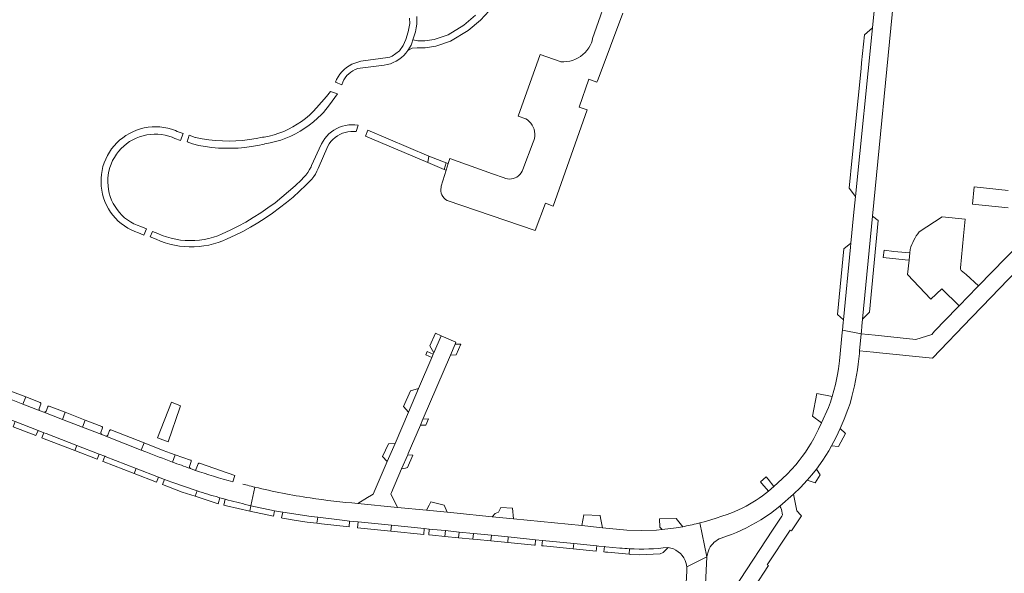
# Model space of a CAD drawing. Header units: metres. Extents: x 166325 to 190320, y 381923 to 404576.
# Tile 507 of 656: x 172251 to 172525, y 390776 to 390930. Entities that reach past the tile are written whole.
import ezdxf

# ---------------------------------------------------------------- set-up
doc = ezdxf.new("R2010")
doc.units = ezdxf.units.M
doc.layers.add('B-WE-VH-VERHARDING_BETONSTRAATSTEEN-GV', color=8, linetype='Continuous', lineweight=18)
doc.layers.add('B-WE-VH-VERHARDING_STRAATBAKSTEEN-GV', color=8, linetype='Continuous', lineweight=18)

msp = doc.modelspace()

# ---------------------------------------------------------------- linework, layer by layer
at = {"layer": 'B-WE-VH-VERHARDING_BETONSTRAATSTEEN-GV', "flags": 128}
for points in [[(172493.428, 390958.338), (172492.225, 390953.905), (172491.139, 390949.267), (172490.038, 390943.685), (172489.319, 390938.555), (172488.161, 390927.224), (172483.413, 390880.368), (172482.881, 390875.113), (172482.147, 390867.4), (172482.041, 390866.293), (172480.122, 390846.131), (172480.047, 390845.34), (172479.844, 390843.21), (172485.044, 390842.215), (172485.1, 390842.816), (172485.24, 390844.309), (172485.425, 390846.292), (172488.2, 390874.913), (172494.006, 390934.798)], [(172415.463, 390938.83), (172410.444, 390924.313), (172410.307, 390923.66), (172410.126, 390923.113), (172409.783, 390922.366), (172409.368, 390921.656), (172408.887, 390920.99), (172408.343, 390920.373), (172407.741, 390919.813), (172407.088, 390919.313), (172406.39, 390918.88), (172405.653, 390918.516), (172404.884, 390918.225), (172404.09, 390918.011), (172403.279, 390917.875), (172402.459, 390917.818), (172401.637, 390917.841), (172401.437, 390917.859), (172395.909, 390919.849), (172389.733, 390902.724), (172391.856, 390901.996), (172392.386, 390901.64), (172392.867, 390901.221), (172393.292, 390900.745), (172393.655, 390900.219), (172393.948, 390899.653), (172394.169, 390899.054), (172394.313, 390898.432), (172394.378, 390897.797), (172394.363, 390897.159), (172394.269, 390896.528), (172394.097, 390895.913), (172393.939, 390895.516), (172391.081, 390887.915), (172390.884, 390887.4), (172390.615, 390886.92), (172390.279, 390886.484), (172389.884, 390886.1), (172389.437, 390885.778), (172388.948, 390885.524), (172388.428, 390885.344), (172387.887, 390885.24), (172387.337, 390885.216), (172386.789, 390885.272), (172386.255, 390885.407), (172385.886, 390885.551), (172382.676, 390886.681), (172373.09, 390890.064), (172370.842, 390890.92), (172370.334, 390889.536), (172369.772, 390887.686), (172368.432, 390883.27), (172368.349, 390882.907), (172368.297, 390882.38), (172368.325, 390881.85), (172368.432, 390881.331), (172368.616, 390880.834), (172368.872, 390880.37), (172369.196, 390879.949), (172369.578, 390879.582), (172370.012, 390879.277), (172394.535, 390870.877), (172397.36, 390878.519), (172399.499, 390877.728), (172408.916, 390904.437), (172406.681, 390905.22), (172409.392, 390912.957), (172411.627, 390912.174), (172412.005, 390912.981), (172418.86, 390931.385)], [(172377.92, 390930.789), (172374.696, 390927.982), (172370.297, 390925.293), (172366.439, 390924.048), (172363.85, 390923.633), (172361.946, 390923.682), (172360.551, 390923.926), (172360.274, 390923.044), (172360.028, 390922.458), (172359.623, 390921.674), (172359.149, 390920.929), (172360.294, 390921.614), (172361.75, 390921.716), (172363.982, 390921.659), (172366.9, 390922.127), (172371.02, 390923.578), (172375.921, 390926.562), (172379.293, 390929.373), (172382.881, 390933.249)], [(172359.638, 390929.903), (172359.677, 390928.506), (172359.268, 390926.173), (172358.531, 390923.981), (172357.807, 390922.323), (172356.814, 390920.906), (172354.762, 390919.36), (172354.096, 390919.14), (172353.576, 390919.023), (172346.078, 390917.958), (172345.23, 390917.757), (172344.405, 390917.478), (172343.608, 390917.125), (172342.848, 390916.701), (172342.129, 390916.208), (172341.458, 390915.652), (172340.842, 390915.036), (172340.284, 390914.367), (172339.79, 390913.649), (172339.364, 390912.889), (172339.02, 390912.12), (172340.846, 390911.447), (172341.083, 390912.131), (172341.395, 390912.786), (172341.776, 390913.402), (172342.224, 390913.972), (172342.731, 390914.489), (172343.292, 390914.948), (172343.901, 390915.342), (172344.548, 390915.666), (172345.228, 390915.917), (172345.902, 390916.086), (172352.56, 390916.88), (172353.428, 390917.046), (172354.277, 390917.289), (172355.1, 390917.608), (172355.891, 390918.001), (172356.644, 390918.463), (172357.351, 390918.992), (172358.008, 390919.582), (172358.609, 390920.23), (172359.149, 390920.929), (172359.623, 390921.674), (172360.028, 390922.458), (172360.274, 390923.044), (172360.551, 390923.926), (172361.26, 390926.188), (172361.466, 390927.238), (172361.593, 390928.301), (172361.64, 390929.371), (172361.607, 390930.441)], [(172525.823, 390882.042), (172516.362, 390883.027), (172515.927, 390878.214), (172525.81, 390877.226)], [(172513.467, 390869.427), (172513.917, 390874.083), (172507.53, 390874.68), (172501.155, 390870.536)], [(172498.639, 390865.677), (172498.535, 390864.684), (172498.328, 390862.694), (172497.914, 390858.715), (172504.379, 390851.833), (172507.454, 390854.709), (172512.244, 390849.955), (172517.277, 390855.169), (172517.646, 390855.551), (172514.15, 390858.65), (172512.764, 390859.838), (172512.613, 390860.169), (172512.584, 390860.547), (172513.467, 390869.427)], [(172528.858, 390867.167), (172517.646, 390855.551), (172517.277, 390855.169), (172512.244, 390849.955), (172511.721, 390849.413), (172505.432, 390842.897), (172504.611, 390842.047), (172500.168, 390840.66), (172488.953, 390841.827), (172485.044, 390842.215), (172484.602, 390837.501), (172488.464, 390837.117), (172489.192, 390837.04), (172504.826, 390835.39), (172515.698, 390846.694), (172518.67, 390849.784), (172533.189, 390864.88)], [(172484.531, 390836.739), (172484.602, 390837.501), (172485.044, 390842.215), (172479.844, 390843.21), (172479.787, 390842.61), (172479.033, 390834.684), (172478.734, 390832.495), (172478.457, 390830.863), (172477.882, 390828.113), (172477.465, 390826.442), (172476.999, 390824.784), (172476.511, 390823.221), (172475.979, 390821.673), (172473.991, 390817.474), (172473.144, 390815.686)], [(172198.96, 390837.639), (172205.201, 390835.2), (172205.173, 390835.129), (172209.41, 390833.554), (172230.303, 390825.512), (172239.123, 390822.084), (172240.591, 390821.514), (172241.463, 390821.175), (172250.122, 390817.809), (172256.436, 390815.355), (172258.078, 390814.717), (172258.727, 390814.465), (172267.195, 390811.174), (172273.392, 390808.765), (172274.946, 390808.162), (172275.087, 390808.107), (172283.697, 390804.76), (172289.895, 390802.352), (172291.532, 390801.717), (172293.553, 390800.964), (172300.596, 390798.548)], [(172286.373, 390809.392), (172285.093, 390809.893), (172275.232, 390813.751), (172274.137, 390814.187), (172268.806, 390816.25), (172263.216, 390818.413), (172258.07, 390820.405), (172257.031, 390820.809), (172252.247, 390822.677), (172246.648, 390824.863), (172241.661, 390826.811)], [(172253.014, 390824.642), (172252.247, 390822.677), (172257.031, 390820.809)], [(172257.032, 390823.07), (172253.014, 390824.642)], [(172476.052, 390809.691), (172476.824, 390811.078), (172478.058, 390813.455), (172479.207, 390815.875), (172480.329, 390818.485), (172481.351, 390821.136), (172481.955, 390822.861), (172482.477, 390824.788)], [(172256.747, 390821.415), (172257.213, 390822.69)], [(172258.07, 390820.405), (172263.216, 390818.413), (172263.976, 390820.377), (172259.517, 390822.096)], [(172259.127, 390821.918), (172258.667, 390820.654)], [(172274.175, 390816.427), (172269.564, 390818.208), (172268.806, 390816.25), (172274.137, 390814.187)], [(172273.91, 390814.77), (172274.356, 390816.048)], [(172275.232, 390813.751), (172285.093, 390809.893), (172285.866, 390811.868), (172276.697, 390815.465)], [(172276.308, 390815.294), (172275.806, 390813.999)], [(172294.505, 390808.574), (172293.198, 390809.06), (172291.173, 390809.781), (172285.866, 390811.868), (172285.093, 390809.893), (172286.373, 390809.392)], [(172293.758, 390806.555), (172294.505, 390808.574)], [(172298.767, 390807.099), (172294.505, 390808.574), (172293.758, 390806.555)], [(172457.133, 390790.501), (172459.832, 390792.294), (172462.406, 390794.262), (172466.27, 390797.603), (172468.22, 390799.506), (172470.073, 390801.504), (172471.361, 390803.017), (172472.593, 390804.575), (172474.394, 390807.084), (172476.052, 390809.691)], [(172298.468, 390805.328), (172298.972, 390806.699)], [(172300.894, 390806.059), (172300.397, 390804.646)], [(172310.553, 390801.069), (172311.107, 390802.829), (172301.275, 390806.243)], [(172466.845, 390805.812), (172464.431, 390803.218), (172461.887, 390800.752), (172460.799, 390799.738), (172459.284, 390798.442)], [(172299.932, 390804.333), (172298.736, 390804.758)], [(172314.574, 390800.089), (172313.347, 390800.363)], [(172300.596, 390798.548), (172300.092, 390797.043), (172306.186, 390795.045), (172306.441, 390794.981), (172306.906, 390796.646), (172306.634, 390796.723)], [(172315.577, 390794.423), (172316.672, 390799.571)], [(172316.672, 390799.571), (172315.577, 390794.423), (172322.132, 390793.028), (172323.771, 390792.716), (172324.429, 390792.617), (172332.3, 390791.431), (172334.094, 390791.207), (172340.893, 390790.358), (172342.958, 390790.152), (172345.311, 390789.919), (172354.577, 390788.985), (172363.696, 390788.066), (172365.078, 390787.929), (172366.106, 390787.832), (172369.594, 390787.482), (172373.342, 390787.106), (172377.371, 390786.702), (172382.33, 390786.206), (172387.017, 390785.736), (172394.618, 390784.974), (172396.489, 390784.787), (172405.187, 390783.915), (172411.624, 390783.27)], [(172306.634, 390796.723), (172306.906, 390796.646), (172308.441, 390796.22), (172309.253, 390796)], [(172309.253, 390796), (172308.441, 390796.22), (172308.015, 390794.583), (172308.8, 390794.385), (172315.246, 390792.864), (172315.577, 390794.423)], [(172435.955, 390788.668), (172435.496, 390788.581), (172433.67, 390788.297), (172429.799, 390787.817), (172428.161, 390787.659), (172424.066, 390787.518), (172419.971, 390787.642), (172413.229, 390788.311), (172407.476, 390788.881), (172388.469, 390790.767), (172382.569, 390791.352), (172371.934, 390792.407), (172370.011, 390792.598), (172364.282, 390793.166), (172356.238, 390793.964), (172345.216, 390795.057)], [(172436.112, 390779.197), (172436.42, 390778.307), (172436.587, 390777.38), (172442.186, 390780.208), (172440.232, 390789.644)], [(172440.232, 390789.644), (172442.186, 390780.208), (172442.407, 390781.359), (172442.84, 390782.449)], [(172411.624, 390783.27), (172412.168, 390783.215), (172413.714, 390783.061), (172414.149, 390783.017), (172418.045, 390782.627)], [(172418.045, 390782.627), (172414.149, 390783.017), (172413.714, 390783.061), (172413.567, 390781.571), (172413.995, 390781.529)], [(172413.995, 390781.529), (172414.647, 390781.465), (172420.557, 390780.912), (172420.654, 390782.443)], [(172420.654, 390782.443), (172420.557, 390780.912), (172421.007, 390780.87), (172423.387, 390780.801), (172429.236, 390781.065), (172430.074, 390781.424), (172431.411, 390782.819)], [(172432.197, 390689.24), (172430.961, 390678.588), (172435.316, 390677.942), (172437.119, 390677.674), (172437.197, 390679.204), (172439.204, 390718.732), (172439.539, 390725.337), (172440.763, 390749.433), (172441.122, 390759.329), (172442.186, 390780.208), (172436.587, 390777.38), (172436.618, 390776.84), (172436.601, 390776.3), (172436.168, 390767.829), (172436.081, 390766.124), (172435.941, 390763.378)]]:
    msp.add_lwpolyline(points, dxfattribs=at)
for points in [[(172488.161, 390927.224), (172485.91, 390925.324), (172485.136, 390917.554), (172484.982, 390916.001), (172482.512, 390891.2), (172481.667, 390882.711), (172483.413, 390880.368)], [(172319.264, 390894.953), (172319.462, 390895.002), (172320.935, 390895.282), (172322.391, 390895.64), (172323.826, 390896.075), (172325.236, 390896.586), (172326.616, 390897.172), (172327.964, 390897.83), (172329.274, 390898.559), (172330.544, 390899.356), (172331.77, 390900.221), (172332.948, 390901.149), (172334.075, 390902.138), (172335.147, 390903.186), (172335.671, 390903.741), (172337.383, 390905.9), (172339.56, 390908.869), (172337.616, 390909.535), (172336.548, 390908.135), (172333.813, 390905.04), (172332.844, 390904.003), (172331.818, 390903.022), (172330.739, 390902.1), (172329.609, 390901.241), (172328.433, 390900.447), (172327.214, 390899.72), (172325.956, 390899.063), (172324.663, 390898.478), (172323.339, 390897.966), (172321.988, 390897.53), (172320.615, 390897.171), (172319.223, 390896.89), (172318.814, 390896.822), (172316.973, 390896.459), (172315.118, 390896.175), (172313.252, 390895.97), (172311.38, 390895.844), (172309.504, 390895.799), (172307.627, 390895.833), (172305.754, 390895.947), (172303.887, 390896.141), (172302.031, 390896.415), (172300.187, 390896.767), (172300.102, 390896.786), (172298.444, 390897.413), (172297.808, 390895.55), (172299.291, 390894.98), (172301.081, 390894.581), (172302.886, 390894.26), (172304.703, 390894.018), (172306.529, 390893.856), (172308.36, 390893.774), (172310.193, 390893.771), (172312.024, 390893.849), (172313.851, 390894.006), (172315.668, 390894.243), (172317.474, 390894.559)], [(172276.142, 390887.44), (172276.407, 390888.431), (172276.747, 390889.399), (172277.162, 390890.338), (172277.649, 390891.241), (172278.205, 390892.103), (172278.826, 390892.92), (172279.509, 390893.686), (172280.25, 390894.396), (172281.043, 390895.047), (172281.885, 390895.633), (172282.77, 390896.153), (172283.693, 390896.602), (172284.648, 390896.977), (172285.629, 390897.277), (172286.631, 390897.5), (172287.647, 390897.644), (172288.671, 390897.709), (172289.697, 390897.694), (172290.718, 390897.598), (172291.73, 390897.424), (172292.724, 390897.171), (172293.696, 390896.842), (172294.416, 390896.541), (172295.98, 390895.939), (172296.71, 390897.876), (172295.115, 390898.481), (172294.573, 390898.706), (172293.534, 390899.069), (172292.473, 390899.357), (172291.393, 390899.566), (172290.3, 390899.696), (172289.201, 390899.747), (172288.102, 390899.717), (172287.007, 390899.608), (172285.923, 390899.42), (172284.856, 390899.153), (172283.811, 390898.809), (172282.794, 390898.391), (172281.81, 390897.9), (172280.864, 390897.338), (172279.961, 390896.709), (172279.107, 390896.017), (172278.305, 390895.264), (172277.56, 390894.454), (172276.876, 390893.593), (172276.256, 390892.685), (172275.703, 390891.733), (172275.222, 390890.744), (172274.813, 390889.723), (172274.48, 390888.675), (172274.223, 390887.605), (172274.045, 390886.52), (172273.947, 390885.424), (172273.928, 390884.324), (172273.99, 390883.226), (172274.13, 390882.135), (172274.35, 390881.057), (172274.648, 390879.998), (172275.021, 390878.964), (172275.469, 390877.959), (172275.989, 390876.989), (172276.578, 390876.06), (172277.232, 390875.176), (172277.95, 390874.342), (172278.726, 390873.562), (172279.556, 390872.841), (172280.437, 390872.182), (172281.363, 390871.589), (172282.33, 390871.064), (172283.332, 390870.611), (172284.365, 390870.232), (172285.811, 390869.67), (172286.528, 390871.406), (172284.955, 390872.012), (172283.991, 390872.364), (172283.057, 390872.79), (172282.16, 390873.288), (172281.304, 390873.854), (172280.495, 390874.484), (172279.737, 390875.176), (172279.035, 390875.925), (172278.394, 390876.726), (172277.817, 390877.575), (172277.308, 390878.466), (172276.87, 390879.394), (172276.506, 390880.353), (172276.217, 390881.338), (172276.006, 390882.342), (172275.874, 390883.36), (172275.821, 390884.384), (172275.849, 390885.41), (172275.956, 390886.431)], [(172308.968, 390868.575), (172311.16, 390869.595), (172313.318, 390870.687), (172315.438, 390871.849), (172317.519, 390873.081), (172319.558, 390874.381), (172321.553, 390875.747), (172323.502, 390877.178), (172325.402, 390878.673), (172327.252, 390880.23), (172329.05, 390881.847), (172330.793, 390883.522), (172331.556, 390884.291), (172331.89, 390884.594), (172332.483, 390885.216), (172333.016, 390885.89), (172333.483, 390886.611), (172333.882, 390887.372), (172334.208, 390888.167), (172336.905, 390894.358), (172337.314, 390895.034), (172337.789, 390895.665), (172338.325, 390896.246), (172338.918, 390896.769), (172339.56, 390897.229), (172340.245, 390897.622), (172340.967, 390897.944), (172341.717, 390898.192), (172342.489, 390898.362), (172343.274, 390898.453), (172344.064, 390898.465), (172344.747, 390898.41), (172345.325, 390900.201), (172344.457, 390900.306), (172343.583, 390900.331), (172342.71, 390900.277), (172341.846, 390900.142), (172340.998, 390899.93), (172340.173, 390899.641), (172339.377, 390899.277), (172338.619, 390898.843), (172337.903, 390898.341), (172337.235, 390897.776), (172336.623, 390897.152), (172336.069, 390896.475), (172335.58, 390895.75), (172335.16, 390894.984), (172335.083, 390894.824), (172332.413, 390889.001), (172332.264, 390888.658), (172331.848, 390887.837), (172331.362, 390887.056), (172330.809, 390886.321), (172330.195, 390885.636), (172329.601, 390885.039), (172327.843, 390883.35), (172326.03, 390881.72), (172324.165, 390880.15), (172322.25, 390878.642), (172320.286, 390877.198), (172318.276, 390875.819), (172316.222, 390874.506), (172314.125, 390873.262), (172311.989, 390872.087), (172309.816, 390870.983), (172307.608, 390869.95), (172306.393, 390869.46), (172305.142, 390869.04), (172303.868, 390868.695), (172302.575, 390868.428), (172301.268, 390868.239), (172299.953, 390868.129), (172298.633, 390868.098), (172297.314, 390868.146), (172296, 390868.274), (172294.696, 390868.48), (172293.408, 390868.764), (172292.139, 390869.125), (172290.895, 390869.562), (172289.68, 390870.072), (172288.197, 390870.645), (172287.589, 390869.168), (172289.203, 390868.536), (172290.453, 390867.998), (172291.732, 390867.534), (172293.037, 390867.146), (172294.362, 390866.834), (172295.704, 390866.6), (172297.058, 390866.445), (172298.418, 390866.369), (172299.78, 390866.372), (172301.14, 390866.455), (172302.493, 390866.617), (172303.834, 390866.858), (172305.159, 390867.176), (172306.463, 390867.571), (172307.741, 390868.041)], [(172347.989, 390898.858), (172347.369, 390897.157), (172364.723, 390889.784), (172365.004, 390891.608)], [(172365.004, 390891.608), (172364.723, 390889.784), (172369.248, 390887.913), (172369.74, 390889.708)], [(172370.334, 390889.536), (172369.74, 390889.708), (172369.248, 390887.913), (172369.772, 390887.686)], [(172489.749, 390873.737), (172488.2, 390874.913), (172485.425, 390846.292), (172487.374, 390848.237)], [(172482.041, 390866.293), (172482.147, 390867.4), (172480.19, 390865.836), (172478.455, 390847.606), (172480.122, 390846.131)], [(172355.57, 390811.698), (172353.427, 390806.698), (172349.54, 390797.63), (172349.088, 390797.361), (172347.905, 390796.657), (172345.216, 390795.057), (172356.238, 390793.964), (172354.44, 390797.7), (172354.609, 390798.094), (172357.417, 390804.656), (172359.097, 390808.582), (172359.242, 390808.92), (172362.608, 390816.784), (172363.336, 390818.487), (172363.426, 390818.698), (172370.942, 390836.26), (172372.238, 390839.289), (172372.5, 390839.9), (172368.42, 390841.68), (172366.381, 390836.922), (172366.21, 390836.523), (172365.804, 390835.576), (172362.108, 390826.953), (172359.301, 390820.403)], [(172368.42, 390841.68), (172366.848, 390842.376), (172365.209, 390838.886), (172366.381, 390836.922)], [(172373.843, 390839.308), (172372.238, 390839.289), (172370.942, 390836.26), (172372.555, 390836.329)], [(172364.126, 390836.327), (172365.804, 390835.576), (172366.21, 390836.523), (172364.528, 390837.277)], [(172253.014, 390824.642), (172247.404, 390826.799), (172246.648, 390824.863), (172252.247, 390822.677)], [(172362.108, 390826.953), (172359.919, 390826.391), (172357.966, 390822.041), (172359.301, 390820.403)], [(172475.979, 390821.673), (172476.511, 390823.221), (172476.999, 390824.784), (172472.709, 390825.595), (172471.543, 390819.349), (172473.991, 390817.474)], [(172295.853, 390821.656), (172296.041, 390822.198), (172293.474, 390823.195), (172289.659, 390813.3), (172292.551, 390812.158)], [(172263.976, 390820.377), (172263.216, 390818.413), (172268.806, 390816.25), (172269.564, 390818.208)], [(172249.543, 390816.325), (172255.864, 390813.888), (172256.436, 390815.355), (172250.122, 390817.809)], [(172364.86, 390818.524), (172363.336, 390818.487), (172362.608, 390816.784), (172364.123, 390816.794)], [(172267.195, 390811.174), (172258.727, 390814.465), (172258.078, 390814.717), (172257.51, 390813.254), (172258.157, 390813.004), (172266.627, 390809.738)], [(172480.667, 390814.461), (172479.207, 390815.875), (172478.058, 390813.455), (172476.824, 390811.078), (172478.761, 390810.849)], [(172266.627, 390809.738), (172272.856, 390807.336), (172273.392, 390808.765), (172267.195, 390811.174)], [(172355.57, 390811.698), (172353.757, 390811.653), (172352.132, 390808.084), (172353.427, 390806.698)], [(172283.697, 390804.76), (172275.087, 390808.107), (172274.946, 390808.162), (172274.412, 390806.737), (172274.544, 390806.686), (172283.167, 390803.362)], [(172357.417, 390804.656), (172358.488, 390804.89), (172359.02, 390805.006), (172360.551, 390808.473), (172359.097, 390808.582)], [(172283.697, 390804.76), (172283.167, 390803.362), (172289.372, 390800.969), (172289.895, 390802.352)], [(172473.659, 390803.021), (172472.593, 390804.575), (172471.361, 390803.017), (172470.073, 390801.504), (172472.214, 390800.804)], [(172300.596, 390798.548), (172293.553, 390800.964), (172291.532, 390801.717), (172291.01, 390800.337), (172296.498, 390798.222), (172300.092, 390797.043)], [(172459.19, 390801.77), (172458.664, 390802.435), (172457.064, 390801.074), (172457.441, 390800.627), (172459.284, 390798.442), (172460.799, 390799.738)], [(172462.406, 390794.262), (172462.685, 390793.852), (172462.869, 390793.391), (172463.21, 390791.87), (172462.97, 390791.503), (172461.338, 390789.014), (172460.427, 390787.625), (172442.461, 390760.222), (172441.852, 390759.294), (172441.122, 390759.329), (172440.763, 390749.433), (172445.324, 390756.418), (172450.12, 390763.763), (172455.338, 390771.724), (172459.326, 390777.775), (172458.95, 390778.023), (172465.3, 390787.659), (172465.676, 390787.411), (172468.453, 390791.624), (172468.273, 390791.808), (172467.12, 390792.99), (172466.27, 390797.603)], [(172315.577, 390794.423), (172315.246, 390792.864), (172321.807, 390791.484), (172322.132, 390793.028)], [(172369.207, 390794.527), (172365.516, 390795.484), (172365.026, 390794.563), (172364.282, 390793.166), (172370.011, 390792.598)], [(172324.429, 390792.617), (172324.069, 390791.034), (172324.302, 390790.988), (172328.084, 390790.349), (172331.145, 390789.867), (172333.85, 390789.533), (172334.094, 390791.207), (172332.3, 390791.431)], [(172412.67, 390791.045), (172412.535, 390791.706), (172408.004, 390791.833), (172407.476, 390788.881), (172413.229, 390788.311)], [(172342.799, 390788.548), (172342.958, 390790.152), (172340.893, 390790.358), (172334.094, 390791.207), (172333.85, 390789.533), (172335.141, 390789.373)], [(172345.311, 390789.919), (172345.151, 390788.299), (172354.413, 390787.367), (172354.577, 390788.985)], [(172363.536, 390786.448), (172363.696, 390788.066), (172354.577, 390788.985), (172354.413, 390787.367)], [(172433.67, 390788.297), (172435.496, 390788.581), (172433.605, 390790.893), (172429.037, 390790.767), (172429.141, 390788.423), (172429.799, 390787.817)], [(172365.947, 390786.218), (172369.434, 390785.885), (172369.594, 390787.482), (172366.106, 390787.832), (172365.078, 390787.929), (172364.918, 390786.316)], [(172373.342, 390787.106), (172369.594, 390787.482), (172369.434, 390785.885), (172373.184, 390785.527)], [(172373.342, 390787.106), (172373.184, 390785.527), (172377.215, 390785.143), (172377.371, 390786.702)], [(172382.175, 390784.658), (172382.33, 390786.206), (172377.371, 390786.702), (172377.215, 390785.143), (172378.426, 390785.027)], [(172386.873, 390784.196), (172387.017, 390785.736), (172382.33, 390786.206), (172382.175, 390784.658)], [(172386.873, 390784.196), (172394.339, 390783.462), (172394.467, 390783.449), (172394.618, 390784.974), (172387.017, 390785.736)], [(172405.187, 390783.915), (172396.489, 390784.787), (172396.339, 390783.266), (172396.825, 390783.218), (172405.047, 390782.409)], [(172411.624, 390783.27), (172405.187, 390783.915), (172405.047, 390782.409), (172411.469, 390781.778)]]:
    msp.add_lwpolyline(points, close=True, dxfattribs=at)
at = {"layer": 'B-WE-VH-VERHARDING_BETONSTRAATSTEEN-GV'}
for points in [[(172501.155, 390870.536, 0.1029102), (172498.639, 390865.677)], [(172482.477, 390824.788, 0.0404961), (172484.531, 390836.739)], [(172257.213, 390822.69, 0.4186927), (172257.032, 390823.07)], [(172259.517, 390822.096, 0.4196895), (172259.127, 390821.918)], [(172257.031, 390820.809, -0.3930324), (172256.747, 390821.415)], [(172258.667, 390820.654, -0.3735284), (172258.07, 390820.405)], [(172274.356, 390816.048, 0.4611518), (172274.175, 390816.427)], [(172274.137, 390814.187, -0.3351003), (172273.91, 390814.77)], [(172275.806, 390813.999, -0.3838771), (172275.232, 390813.751)], [(172276.697, 390815.465, 0.4184055), (172276.308, 390815.294)], [(172473.144, 390815.686, -0.0711755), (172466.845, 390805.812)], [(172293.758, 390806.555, -0.0061346), (172286.373, 390809.392)], [(172298.736, 390804.758, -0.0042455), (172293.758, 390806.555)], [(172298.736, 390804.758, -0.3437554), (172298.468, 390805.328)], [(172298.972, 390806.699, 0.4417777), (172298.767, 390807.099)], [(172301.275, 390806.243, 0.409101), (172300.894, 390806.059)], [(172300.397, 390804.646, -0.414146), (172299.932, 390804.333)], [(172310.553, 390801.069, -0.0201285), (172299.932, 390804.333)], [(172316.672, 390799.571, -0.0029174), (172314.574, 390800.089)], [(172306.634, 390796.723, -0.0084733), (172300.596, 390798.548)], [(172331.969, 390796.573, -0.021451), (172316.672, 390799.571)], [(172459.284, 390798.442, -0.0513456), (172452.193, 390793.79)], [(172309.253, 390796, 0.0087076), (172315.577, 390794.423)], [(172345.216, 390795.057, -0.0182624), (172331.969, 390796.573)], [(172452.193, 390793.79, -0.040646), (172440.232, 390789.644)], [(172440.232, 390789.644, -0.0139934), (172435.955, 390788.668)], [(172446.16, 390785.419, 0.060494), (172457.133, 390790.501)], [(172442.84, 390782.449, -0.1860175), (172446.16, 390785.419)], [(172420.654, 390782.443, -0.0107059), (172418.045, 390782.627)], [(172420.654, 390782.443, 0.0425801), (172431.411, 390782.819)], [(172431.411, 390782.819, -0.2582063), (172436.112, 390779.197)]]:
    msp.add_lwpolyline(points, format="xyb", dxfattribs=at)
at = {"layer": 'B-WE-VH-VERHARDING_STRAATBAKSTEEN-GV', "flags": 128}
for points in [[(172498.535, 390864.684), (172494.057, 390865.121), (172491.428, 390865.483), (172491.097, 390863.4), (172497.224, 390862.802), (172498.328, 390862.694)], [(172388.469, 390790.767), (172388.171, 390793.719), (172384.95, 390793.878), (172384.323, 390792.643), (172383.354, 390792.205), (172382.569, 390791.352)]]:
    msp.add_lwpolyline(points, close=True, dxfattribs=at)

doc.saveas('drawing.dxf')
